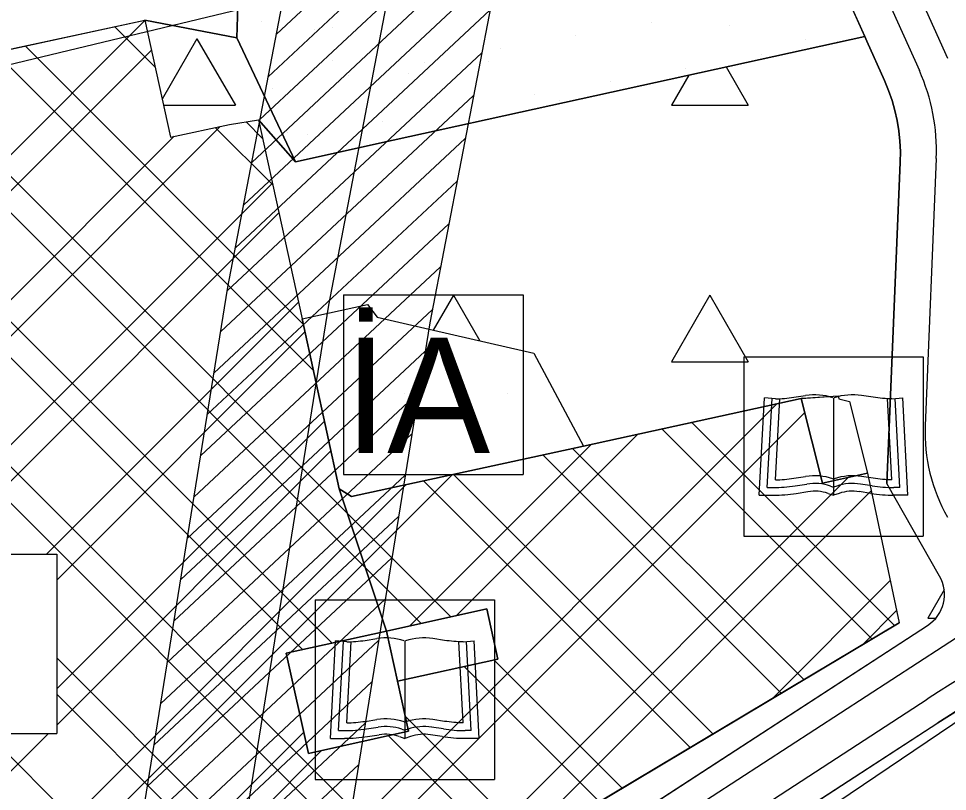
# Model space of a CAD drawing. Extents: x 419109 to 421295, y 4452223 to 4457798.
# Drawn here: x 419773.5 to 419954.6, y 4454769.1 to 4454919.8 of the extents above; entities that cross this region are included whole.
import ezdxf

# ---------------------------------------------------------------- set-up
doc = ezdxf.new("R2010")
doc.units = 0
for name, color, linetype in [('ADAKENARI', 7, 'Continuous'), ('KALDIRIM_FAT', 7, 'Continuous'), ('PL_AGACLANDIRILACAK', 7, 'Continuous'), ('PL_AYA_PARK_DINLENME', 7, 'Continuous'), ('PL_SAY_DINI_TESIS', 7, 'Continuous'), ('PL_SAY_KULTUR_TESIS', 7, 'Continuous'), ('PL_TOPLU_ISYERI', 7, 'Continuous'), ('SEMBOL_FAT', 7, 'Continuous'), ('TA_ENH_154', 7, 'Continuous'), ('TA_ENH_KORUMA', 7, 'Continuous'), ('TA_ENH_TARAMA', 7, 'Continuous'), ('TRFAT_AĞAÇLANDıRıLAC', 7, 'Continuous'), ('TRFAT_İBADETALANI', 7, 'Continuous'), ('TRFAT_KULTURELTESIS', 7, 'Continuous'), ('TRFAT_PARKALANI', 7, 'Continuous'), ('TRFAT_TOPLUİŞYERLERİ', 7, 'Continuous')]:
    doc.layers.add(name, color=color, linetype=linetype)

msp = doc.modelspace()

# ---------------------------------------------------------------- linework, layer by layer
at = {"layer": 'ADAKENARI'}
for p, q in [((419916.18, 4454966.03), (419938.46, 4454916.31)), ((419816.02, 4454916.03), (419816.87, 4454943.14)), ((419675.55, 4454893), (419798.07, 4454919.51)), ((419798.07, 4454919.51), (419803.06, 4454896.68)), ((419827.45, 4454891.89), (419816.02, 4454916.03)), ((419938.46, 4454916.31), (419877.23, 4454902.84)), ((419938.46, 4454916.31), (419938.88, 4454915.36)), ((419938.88, 4454915.36), (419942.32, 4454907.7)), ((419942.32, 4454907.7), (419943.12, 4454905.76)), ((419943.12, 4454905.76), (419943.78, 4454903.85)), ((419877.23, 4454902.84), (419846.49, 4454896.07)), ((419943.78, 4454903.85), (419944.34, 4454901.9)), ((419944.34, 4454901.9), (419944.78, 4454899.93)), ((419814.58, 4454899.15), (419820.26, 4454900.02)), ((419820.26, 4454900.02), (419828.73, 4454861.28)), ((419944.78, 4454899.93), (419945.1, 4454897.93)), ((419803.06, 4454896.68), (419814.58, 4454899.15)), ((419945.1, 4454897.93), (419945.31, 4454895.92)), ((419846.49, 4454896.07), (419827.45, 4454891.89)), ((419945.31, 4454895.92), (419945.4, 4454893.9)), ((419945.4, 4454893.9), (419945.37, 4454891.8)), ((419945.37, 4454891.8), (419942.78, 4454829.15)), ((419828.73, 4454861.28), (419841.49, 4454864.02)), ((419841.49, 4454864.02), (419843.36, 4454861.58)), ((419835.99, 4454828.12), (419828.73, 4454861.28)), ((419843.36, 4454861.58), (419854.39, 4454859.04)), ((419854.39, 4454859.04), (419868.54, 4454855.79)), ((419868.54, 4454855.79), (419873.91, 4454854.55)), ((419873.91, 4454854.55), (419883.6, 4454836.45)), ((419926.09, 4454845.7), (419883.6, 4454836.45)), ((419926.35, 4454845.76), (419926.09, 4454845.7)), ((419926.09, 4454845.7), (419930.21, 4454829.21)), ((419926.35, 4454845.76), (419933.26, 4454846.21)), ((419933.26, 4454846.21), (419933.38, 4454845.64)), ((419933.38, 4454845.64), (419935.5, 4454845.15)), ((419935.5, 4454845.15), (419939, 4454831.13)), ((419883.6, 4454836.45), (419838.37, 4454826.6)), ((419939, 4454831.13), (419930.22, 4454829.2)), ((419939, 4454831.13), (419945.18, 4454802.01)), ((419953.06, 4454811.11), (419942.78, 4454829.15)), ((419838.37, 4454826.6), (419835.99, 4454828.12)), ((419845.21, 4454800.38), (419864.74, 4454804.69)), ((419864.74, 4454804.69), (419866.89, 4454794.92)), ((419748.1, 4454669.86), (419950.72, 4454801.48)), ((419841.97, 4454740.37), (419945.18, 4454802.01)), ((419825.67, 4454796.06), (419845.21, 4454800.37)), ((419845.21, 4454800.37), (419845.21, 4454800.38)), ((419845.21, 4454800.38), (419847.37, 4454790.6)), ((419829.98, 4454776.53), (419825.67, 4454796.06)), ((419866.89, 4454794.92), (419847.37, 4454790.6)), ((419847.37, 4454790.6), (419849.52, 4454780.84)), ((419837.78, 4454707.85), (419952.72, 4454782.5)), ((419849.52, 4454780.84), (419829.98, 4454776.53))]:
    msp.add_line(p, q, dxfattribs=at)
for centre, radius, start, end in [((420141.67, 4454491.62), 346.87, 107.7494, 123.0067), ((419946.79, 4454807.53), 7.22, 303.0067, 29.6731)]:
    msp.add_arc(centre, radius, start, end, dxfattribs=at)
at = {"layer": 'KALDIRIM_FAT'}
for p, q in [((419927.9, 4454971.67), (419954.59, 4454912.1)), ((419922.49, 4454969.07), (419949.12, 4454909.64)), ((419952.41, 4454892.52), (419950.25, 4454840.39)), ((419750.81, 4454665.66), (419958.74, 4454800.72)), ((419722.05, 4454638.63), (419950.63, 4454787.11))]:
    msp.add_line(p, q, dxfattribs=at)
for centre, radius, start, end in [((419914.41, 4454894.09), 38.03, 357.6321, 24.1398), ((419983.41, 4454839.02), 33.18, 177.6321, 209.6731), ((420123.79, 4454520.53), 317.88, 107.7494, 123.0067)]:
    msp.add_arc(centre, radius, start, end, dxfattribs=at)
at = {"layer": 'PL_AGACLANDIRILACAK'}
for points in [[(419734.87, 4454685.35), (419736.55, 4454677.53), (419724.82, 4454675.01), (419723.14, 4454682.83), (419721.16, 4454682.4), (419675.55, 4454893), (419798.07, 4454919.51), (419816.02, 4454916.03), (419816.87, 4454943.14), (419800.16, 4454954.39), (419766.31, 4454938.21), (419641.68, 4454911.26), (419659.62, 4454827.2), (419683.27, 4454716.35), (419699.73, 4454639.2), (419699.79, 4454638.92), (419748.1, 4454669.86), (419950.72, 4454801.48)], [(419820.26, 4454900.02), (419827.45, 4454891.89), (419816.02, 4454916.03), (419798.07, 4454919.51), (419803.06, 4454896.68), (419814.58, 4454899.15), (419820.26, 4454900.02)], [(419953.06, 4454811.11), (419942.78, 4454829.15), (419945.37, 4454891.8), (419945.4, 4454893.9), (419945.31, 4454895.92), (419945.1, 4454897.93), (419944.78, 4454899.93), (419944.34, 4454901.9), (419943.78, 4454903.85), (419943.12, 4454905.76), (419942.32, 4454907.7), (419938.88, 4454915.36), (419938.46, 4454916.31), (419877.23, 4454902.84), (419846.49, 4454896.07), (419827.45, 4454891.89), (419820.26, 4454900.02), (419828.73, 4454861.28), (419841.49, 4454864.02), (419843.36, 4454861.58), (419854.39, 4454859.04), (419868.54, 4454855.79), (419873.91, 4454854.55), (419883.6, 4454836.45), (419926.09, 4454845.7), (419926.35, 4454845.76), (419933.26, 4454846.21), (419933.38, 4454845.64), (419935.5, 4454845.15), (419939, 4454831.13), (419945.18, 4454802.01), (419841.97, 4454740.37)]]:
    msp.add_lwpolyline(points, dxfattribs=at)
msp.add_arc((419946.79, 4454807.53), 7.22, 303.0067, 29.6731, dxfattribs=at)
at = {"layer": 'PL_AYA_PARK_DINLENME'}
for points in [[(419792.54, 4455014.98), (419783.44, 4454965.14), (419618.35, 4454925.46), (419646.92, 4454819.1), (419672.32, 4454669.87), (419699.63, 4454639.15), (419727.01, 4454653.21), (419728.99, 4454654.25), (419730.96, 4454655.31), (419732.9, 4454656.41), (419734.84, 4454657.53), (419736.75, 4454658.68), (419738.65, 4454659.86), (419740.53, 4454661.07), (419742.39, 4454662.31), (419719.21, 4454692.39), (419695.82, 4454829.8), (419679.96, 4454888.84), (419869.31, 4454934.36), (419884.24, 4455014.01)], [(419804.71, 4455014.85), (419804.57, 4454996.55), (419805.5, 4454984.99), (419806.7, 4454970.04), (419800.16, 4454954.39), (419816.87, 4454943.14), (419816.02, 4454916.03), (419827.45, 4454891.89), (419846.49, 4454896.07), (419877.23, 4454902.84), (419938.46, 4454916.31), (419916.18, 4454966.03), (419891.53, 4455013.93)], [(419973.07, 4454793.89), (419753.58, 4454645.73), (419751.47, 4454644.33), (419749.34, 4454642.96), (419747.19, 4454641.62), (419745.02, 4454640.32), (419742.83, 4454639.04), (419740.62, 4454637.8), (419738.39, 4454636.6), (419736.15, 4454635.42), (419223.08, 4454371.88)], [(419762.85, 4454653.24), (419815.24, 4454687.59), (419837.78, 4454707.85), (419952.72, 4454782.5), (419962.51, 4454788.63)]]:
    msp.add_lwpolyline(points, dxfattribs=at)
at = {"layer": 'PL_SAY_DINI_TESIS'}
msp.add_lwpolyline([(419843.36, 4454861.58), (419854.39, 4454859.04), (419868.54, 4454855.79), (419873.91, 4454854.55), (419883.6, 4454836.45), (419838.37, 4454826.6), (419835.99, 4454828.12), (419828.73, 4454861.28), (419841.49, 4454864.02)], close=True, dxfattribs=at)
at = {"layer": 'PL_SAY_KULTUR_TESIS'}
for points in [[(419939, 4454831.13), (419930.22, 4454829.2), (419930.21, 4454829.21), (419926.09, 4454845.7), (419933.26, 4454846.21), (419933.38, 4454845.64), (419935.5, 4454845.15)], [(419845.21, 4454800.38), (419864.74, 4454804.69), (419866.89, 4454794.92), (419847.37, 4454790.6)], [(419825.67, 4454796.06), (419845.21, 4454800.37), (419847.37, 4454790.6), (419849.52, 4454780.84), (419829.98, 4454776.53)]]:
    msp.add_lwpolyline(points, close=True, dxfattribs=at)
at = {"layer": 'PL_TOPLU_ISYERI'}
msp.add_lwpolyline([(419675.55, 4454893), (419798.07, 4454919.51), (419803.06, 4454896.68), (419814.58, 4454899.15), (419820.26, 4454900.02), (419828.73, 4454861.28), (419828.73, 4454861.28), (419835.99, 4454828.12), (419845.21, 4454800.37), (419825.67, 4454796.06), (419829.98, 4454776.53), (419849.52, 4454780.84), (419847.37, 4454790.6), (419866.89, 4454794.92), (419864.74, 4454804.69), (419845.21, 4454800.37), (419835.99, 4454828.12), (419838.37, 4454826.6), (419883.6, 4454836.45), (419926.09, 4454845.7), (419930.21, 4454829.21), (419930.22, 4454829.2), (419939, 4454831.13), (419945.18, 4454802.01), (419841.97, 4454740.37)], dxfattribs=at)
at = {"layer": 'SEMBOL_FAT'}
for p, q in [((419836.84, 4454865.92), (419836.84, 4454830.92)), ((419836.84, 4454865.92), (419871.84, 4454865.92)), ((419871.84, 4454865.92), (419871.84, 4454830.92)), ((419914.88, 4454853.86), (419914.88, 4454818.86)), ((419914.88, 4454853.86), (419949.88, 4454853.86)), ((419949.88, 4454853.86), (419949.88, 4454818.86)), ((419917.88, 4454826.86), (419918.88, 4454845.86)), ((419921.04, 4454845.66), (419918.88, 4454845.86)), ((419919.46, 4454828.36), (419920.38, 4454845.72)), ((419921.04, 4454829.87), (419921.88, 4454845.7)), ((419924.65, 4454845.96), (419926.93, 4454846.31)), ((419932.38, 4454845.86), (419932.38, 4454826.86)), ((419940.12, 4454845.96), (419937.83, 4454846.31)), ((419943.72, 4454829.87), (419942.89, 4454845.7)), ((419943.72, 4454845.66), (419945.88, 4454845.86)), ((419945.3, 4454828.36), (419944.39, 4454845.72)), ((419946.88, 4454826.86), (419945.88, 4454845.86)), ((419836.84, 4454830.92), (419871.84, 4454830.92)), ((419924.65, 4454830.17), (419926.93, 4454830.52)), ((419940.12, 4454830.17), (419937.83, 4454830.52)), ((419924.88, 4454828.69), (419927.16, 4454829.04)), ((419931.77, 4454828.65), (419932.38, 4454828.44)), ((419932.24, 4454830.07), (419932.38, 4454830.02)), ((419932.52, 4454830.07), (419932.38, 4454830.02)), ((419932.99, 4454828.65), (419932.38, 4454828.44)), ((419939.89, 4454828.69), (419937.6, 4454829.04)), ((419917.88, 4454826.86), (419920.63, 4454826.86)), ((419919.46, 4454828.36), (419920.63, 4454828.36)), ((419925.1, 4454827.2), (419927.39, 4454827.56)), ((419931.3, 4454827.22), (419932.38, 4454826.86)), ((419933.47, 4454827.22), (419932.38, 4454826.86)), ((419939.66, 4454827.2), (419937.38, 4454827.56)), ((419945.3, 4454828.36), (419944.13, 4454828.36)), ((419946.88, 4454826.86), (419944.13, 4454826.86)), ((419914.88, 4454818.86), (419949.88, 4454818.86)), ((419745.9, 4454815.39), (419780.9, 4454815.39)), ((419780.9, 4454815.39), (419780.9, 4454780.39)), ((419831.29, 4454806.46), (419831.29, 4454771.46)), ((419831.29, 4454806.46), (419866.29, 4454806.46)), ((419866.29, 4454806.46), (419866.29, 4454771.46)), ((419834.29, 4454779.46), (419835.29, 4454798.46)), ((419837.46, 4454798.26), (419835.29, 4454798.46)), ((419835.87, 4454780.96), (419836.79, 4454798.32)), ((419837.46, 4454782.47), (419838.29, 4454798.31)), ((419841.06, 4454798.56), (419843.34, 4454798.91)), ((419848.79, 4454798.46), (419848.79, 4454779.46)), ((419856.53, 4454798.56), (419854.24, 4454798.91)), ((419860.13, 4454782.47), (419859.3, 4454798.31)), ((419860.13, 4454798.26), (419862.29, 4454798.46)), ((419861.71, 4454780.96), (419860.8, 4454798.32)), ((419863.29, 4454779.46), (419862.29, 4454798.46)), ((419841.06, 4454782.77), (419843.34, 4454783.12)), ((419841.29, 4454781.29), (419843.57, 4454781.64)), ((419848.66, 4454782.67), (419848.79, 4454782.63)), ((419848.93, 4454782.67), (419848.79, 4454782.63)), ((419856.3, 4454781.29), (419854.01, 4454781.64)), ((419856.53, 4454782.77), (419854.24, 4454783.12)), ((419745.9, 4454780.39), (419780.9, 4454780.39)), ((419835.87, 4454780.96), (419837.04, 4454780.96)), ((419841.52, 4454779.81), (419843.8, 4454780.16)), ((419847.71, 4454779.83), (419848.79, 4454779.46)), ((419848.18, 4454781.25), (419848.79, 4454781.05)), ((419849.41, 4454781.25), (419848.79, 4454781.05)), ((419849.88, 4454779.83), (419848.79, 4454779.46)), ((419856.07, 4454779.81), (419853.79, 4454780.16)), ((419861.71, 4454780.96), (419860.54, 4454780.96)), ((419834.29, 4454779.46), (419837.04, 4454779.46)), ((419863.29, 4454779.46), (419860.54, 4454779.46)), ((419831.29, 4454771.46), (419866.29, 4454771.46))]:
    msp.add_line(p, q, dxfattribs=at)
for points in [[(419921.04, 4454845.66), (419921.44, 4454845.67), (419921.9, 4454845.68), (419922.36, 4454845.71), (419922.82, 4454845.74), (419923.28, 4454845.79), (419923.74, 4454845.84), (419924.19, 4454845.89), (419924.65, 4454845.96)], [(419943.72, 4454845.66), (419943.33, 4454845.67), (419942.87, 4454845.68), (419942.41, 4454845.71), (419941.95, 4454845.74), (419941.49, 4454845.79), (419941.03, 4454845.84), (419940.57, 4454845.89), (419940.12, 4454845.96)], [(419921.04, 4454829.87), (419921.44, 4454829.87), (419921.9, 4454829.89), (419922.36, 4454829.92), (419922.82, 4454829.95), (419923.28, 4454829.99), (419923.74, 4454830.04), (419924.19, 4454830.1), (419924.65, 4454830.17)], [(419943.72, 4454829.87), (419943.33, 4454829.87), (419942.87, 4454829.89), (419942.41, 4454829.92), (419941.95, 4454829.95), (419941.49, 4454829.99), (419941.03, 4454830.04), (419940.57, 4454830.1), (419940.12, 4454830.17)], [(419837.46, 4454798.26), (419837.85, 4454798.27), (419838.31, 4454798.29), (419838.77, 4454798.31), (419839.23, 4454798.35), (419839.69, 4454798.39), (419840.15, 4454798.44), (419840.6, 4454798.5), (419841.06, 4454798.56)], [(419860.13, 4454798.26), (419859.74, 4454798.27), (419859.28, 4454798.29), (419858.82, 4454798.31), (419858.36, 4454798.35), (419857.9, 4454798.39), (419857.44, 4454798.44), (419856.98, 4454798.5), (419856.53, 4454798.56)], [(419837.46, 4454782.47), (419837.85, 4454782.48), (419838.31, 4454782.49), (419838.77, 4454782.52), (419839.23, 4454782.55), (419839.69, 4454782.6), (419840.15, 4454782.65), (419840.6, 4454782.71), (419841.06, 4454782.77)], [(419860.13, 4454782.47), (419859.74, 4454782.48), (419859.28, 4454782.49), (419858.82, 4454782.52), (419858.36, 4454782.55), (419857.9, 4454782.6), (419857.44, 4454782.65), (419856.98, 4454782.71), (419856.53, 4454782.77)]]:
    msp.add_lwpolyline(points, dxfattribs=at)
for centre, radius, start, end in [((419928.66, 4454835.1), 11.34, 71.5651, 98.7462), ((419936.11, 4454835.1), 11.34, 81.2538, 108.4349), ((419928.66, 4454819.31), 11.34, 71.5651, 98.7462), ((419936.11, 4454819.31), 11.34, 81.2538, 108.4349), ((419920.63, 4454856.27), 27.9, 270, 278.7462), ((419928.66, 4454819.31), 9.84, 71.5651, 98.7462), ((419936.11, 4454819.31), 9.84, 81.2538, 108.4349), ((419944.13, 4454856.27), 27.9, 261.2538, 270), ((419920.63, 4454856.27), 29.4, 270, 278.7462), ((419928.66, 4454819.31), 8.34, 71.5651, 98.7462), ((419936.11, 4454819.31), 8.34, 81.2538, 108.4349), ((419944.13, 4454856.27), 29.4, 261.2538, 270), ((419845.07, 4454787.7), 11.34, 71.5651, 98.7462), ((419852.52, 4454787.7), 11.34, 81.2538, 108.4349), ((419845.07, 4454771.91), 11.34, 71.5651, 98.7462), ((419845.07, 4454771.91), 9.84, 71.5651, 98.7462), ((419852.52, 4454771.91), 11.34, 81.2538, 108.4349), ((419852.52, 4454771.91), 9.84, 81.2538, 108.4349), ((419837.04, 4454808.87), 27.9, 270, 278.7462), ((419837.04, 4454808.87), 29.4, 270, 278.7462), ((419845.07, 4454771.91), 8.34, 71.5651, 98.7462), ((419852.52, 4454771.91), 8.34, 81.2538, 108.4349), ((419860.54, 4454808.87), 29.4, 261.2538, 270), ((419860.54, 4454808.87), 27.9, 261.2538, 270)]:
    msp.add_arc(centre, radius, start, end, dxfattribs=at)
at = {"layer": 'TA_ENH_154'}
msp.add_lwpolyline([(421244.23, 4452871.73), (420603.45, 4452866.93), (420104.11, 4452747.15), (419709.07, 4452649.72), (419353.3, 4452559.56), (419284.53, 4452601.29), (419287.68, 4452599.87), (419484.08, 4452691.72), (419833.95, 4454863.94), (419862.83, 4455014.24)], dxfattribs=at)
at = {"layer": 'TA_ENH_KORUMA'}
for p, q in [((419814.25, 4454867.42), (419842.5, 4455014.45)), ((419466.02, 4452705.35), (419814.25, 4454867.42))]:
    msp.add_line(p, q, dxfattribs=at)
msp.add_lwpolyline([(419883.15, 4455014.02), (419853.65, 4454860.46), (419502.14, 4452678.09), (419329.55, 4452597.37), (419356.51, 4452581.01), (419704.22, 4452669.12), (420099.38, 4452766.58), (420601.01, 4452886.92), (421244.44, 4452891.74)], dxfattribs=at)
at = {"layer": 'TA_ENH_TARAMA'}
for p, q in [((419823.73, 4454916.77), (419873.38, 4454963.17)), ((419822.13, 4454908.43), (419871.78, 4454954.83)), ((419820.53, 4454900.09), (419870.18, 4454946.49)), ((419818.92, 4454891.75), (419868.57, 4454938.15)), ((419817.32, 4454883.4), (419866.97, 4454929.8)), ((419815.72, 4454875.06), (419865.37, 4454921.46)), ((419814.14, 4454866.74), (419863.77, 4454913.12)), ((419812.84, 4454858.69), (419862.16, 4454904.78)), ((419811.54, 4454850.63), (419860.56, 4454896.44)), ((419810.25, 4454842.57), (419858.96, 4454888.09)), ((419808.95, 4454834.51), (419857.35, 4454879.75)), ((419807.65, 4454826.46), (419855.75, 4454871.41)), ((419806.35, 4454818.4), (419854.15, 4454863.07)), ((419805.05, 4454810.34), (419852.75, 4454854.92)), ((419803.76, 4454802.29), (419851.46, 4454846.86)), ((419802.46, 4454794.23), (419850.16, 4454838.81)), ((419801.16, 4454786.17), (419848.86, 4454830.75)), ((419799.86, 4454778.11), (419847.56, 4454822.69)), ((419798.57, 4454770.06), (419846.27, 4454814.64)), ((419797.27, 4454762), (419844.97, 4454806.58)), ((419795.97, 4454753.94), (419843.67, 4454798.52)), ((419794.67, 4454745.89), (419842.37, 4454790.46)), ((419793.37, 4454737.83), (419841.07, 4454782.41)), ((419792.08, 4454729.77), (419839.78, 4454774.35))]:
    msp.add_line(p, q, dxfattribs=at)
at = {"layer": 'TRFAT_AĞAÇLANDıRıLAC'}
for p, q in [((419808.25, 4454915.86), (419801.44, 4454904.08)), ((419808.25, 4454915.86), (419815.75, 4454902.88)), ((419911.42, 4454910.36), (419915.75, 4454902.88)), ((419904.14, 4454908.76), (419900.75, 4454902.88)), ((419801.7, 4454902.88), (419815.75, 4454902.88)), ((419900.75, 4454902.88), (419915.75, 4454902.88)), ((419858.25, 4454865.86), (419854.31, 4454859.06)), ((419858.25, 4454865.86), (419863.38, 4454856.97)), ((419908.25, 4454865.86), (419900.75, 4454852.88)), ((419908.25, 4454865.86), (419915.75, 4454852.88)), ((419900.75, 4454852.88), (419915.75, 4454852.88)), ((419953.95, 4454808.42), (419950.75, 4454802.88)), ((419950.75, 4454802.88), (419952.27, 4454802.88))]:
    msp.add_line(p, q, dxfattribs=at)
at = {"layer": 'TRFAT_İBADETALANI'}
for p, q in [((419848.73, 4454846.6), (419848.73, 4454846.6)), ((419868.73, 4454846.6), (419868.73, 4454846.6))]:
    msp.add_line(p, q, dxfattribs=at)
at = {"layer": 'TRFAT_KULTURELTESIS'}
msp.add_line((419845.67, 4454796.53), (419845.67, 4454796.53), dxfattribs=at)
at = {"layer": 'TRFAT_PARKALANI'}
for p, q in [((419820.8, 4454919.21), (419820.8, 4454919.21)), ((419896.91, 4454919.1), (419896.91, 4454919.1)), ((419831.16, 4454917.66), (419831.16, 4454917.66)), ((419834.71, 4454918.08), (419834.71, 4454918.08)), ((419912.04, 4454918.35), (419912.04, 4454918.35)), ((419882.13, 4454916.5), (419882.13, 4454916.5)), ((419926.81, 4454915.75), (419926.81, 4454915.75)), ((419867.36, 4454913.89), (419867.36, 4454913.89)), ((419933.11, 4454915.33), (419933.11, 4454915.33)), ((419918.34, 4454912.73), (419918.34, 4454912.73)), ((419834.71, 4454911.68), (419834.71, 4454911.68)), ((419852.59, 4454911.29), (419852.59, 4454911.29)), ((419865.12, 4454911.39), (419865.12, 4454911.39)), ((419903.57, 4454910.12), (419903.57, 4454910.12)), ((419837.82, 4454908.68), (419837.82, 4454908.68)), ((419849.48, 4454909.07), (419849.48, 4454909.07)), ((419888.79, 4454907.52), (419888.79, 4454907.52)), ((419823.05, 4454906.08), (419823.05, 4454906.08)), ((419874.02, 4454904.91), (419874.02, 4454904.91)), ((419879.02, 4454903.86), (419879.02, 4454903.86)), ((419859.25, 4454902.31), (419859.25, 4454902.31)), ((419861.65, 4454901.53), (419861.65, 4454901.53)), ((419844.48, 4454899.7), (419844.48, 4454899.7)), ((419825.82, 4454897.57), (419825.82, 4454897.57)), ((419829.71, 4454897.1), (419829.71, 4454897.1)), ((419832.1, 4454896.91), (419832.1, 4454896.91)), ((419949.94, 4454777.31), (419949.94, 4454777.31))]:
    msp.add_line(p, q, dxfattribs=at)
at = {"layer": 'TRFAT_TOPLUİŞYERLERİ'}
for p, q in [((419798.09, 4454919.41), (419692.67, 4454813.99)), ((419797.98, 4454919.49), (419798.1, 4454919.37)), ((419792.17, 4454918.23), (419800.07, 4454910.32)), ((419774.73, 4454914.46), (419828.96, 4454860.22)), ((419799.36, 4454913.61), (419693.92, 4454808.18)), ((419768.91, 4454913.2), (419830.94, 4454851.17)), ((419751.47, 4454909.43), (419857.76, 4454803.15)), ((419745.66, 4454908.17), (419851.97, 4454801.86)), ((419722.41, 4454903.14), (419828.8, 4454796.75)), ((419728.22, 4454904.4), (419834.59, 4454798.03)), ((419704.96, 4454899.37), (419855.74, 4454748.59)), ((419817.82, 4454899.65), (419821.04, 4454896.43)), ((419812.8, 4454898.77), (419698.96, 4454784.93)), ((419699.15, 4454898.11), (419851.31, 4454745.95)), ((419811.83, 4454898.56), (419823.02, 4454887.37)), ((419803.8, 4454896.84), (419697.7, 4454790.74)), ((419822.95, 4454887.71), (419750.64, 4454815.39)), ((419824.22, 4454881.91), (419757.71, 4454815.39)), ((419828.03, 4454864.5), (419778.92, 4454815.39)), ((419829.3, 4454858.7), (419780.9, 4454810.31)), ((419921.33, 4454844.67), (419779.17, 4454702.51)), ((419833.11, 4454841.3), (419780.9, 4454789.09)), ((419926.76, 4454843.02), (419794.99, 4454711.25)), ((419898.9, 4454839.78), (419939.85, 4454798.83)), ((419904.71, 4454841.05), (419944.28, 4454801.47)), ((419894.21, 4454838.76), (419858.83, 4454803.38)), ((419885.17, 4454836.79), (419849.75, 4454801.38)), ((419881.48, 4454835.99), (419926.57, 4454790.9)), ((419834.38, 4454835.49), (419780.9, 4454782.02)), ((419875.67, 4454834.72), (419922.14, 4454788.25)), ((419858.05, 4454830.89), (419719.1, 4454691.93)), ((419858.25, 4454830.93), (419908.86, 4454780.32)), ((419849.01, 4454828.92), (419717.84, 4454697.75)), ((419935.25, 4454830.31), (419850.29, 4454745.34)), ((419852.45, 4454829.67), (419904.44, 4454777.68)), ((419939.73, 4454827.71), (419867.84, 4454755.82)), ((419943.44, 4454810.21), (419920.51, 4454787.28)), ((419944.68, 4454804.38), (419938.07, 4454797.76)), ((419780.9, 4454795.14), (419838.24, 4454737.81)), ((419866.15, 4454794.76), (419891.15, 4454769.75)), ((419860.35, 4454793.48), (419886.73, 4454767.1)), ((419780.9, 4454788.07), (419834.05, 4454734.92)), ((419848.88, 4454783.74), (419873.45, 4454759.17)), ((419779.28, 4454780.39), (419714.07, 4454715.18)), ((419829.06, 4454780.68), (419724.57, 4454676.19)), ((419767.37, 4454780.39), (419821.49, 4454726.27)), ((419845.58, 4454779.97), (419869.02, 4454756.53)), ((419832.55, 4454777.1), (419745.03, 4454689.58))]:
    msp.add_line(p, q, dxfattribs=at)

# ---------------------------------------------------------------- texts
at = {"layer": 'SEMBOL_FAT'}
msp.add_text('İA', height=22.5, dxfattribs=at).set_placement((419836.98, 4454835.1))

doc.saveas('drawing.dxf')
